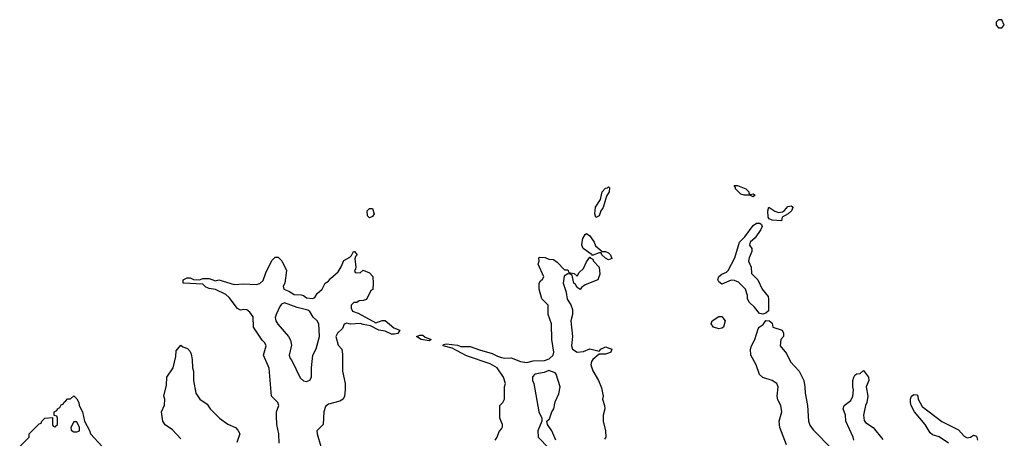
# Model space of a CAD drawing. Header units: inches. Extents: x 2710751 to 2829008, y 857003 to 965602.
# Tile 293 of 320: x 2796526 to 2802786, y 882642 to 885306. Entities that reach past the tile are written whole.
import ezdxf

# ---------------------------------------------------------------- set-up
doc = ezdxf.new("R2010")
doc.units = ezdxf.units.IN
doc.header["$MEASUREMENT"] = 0
doc.layers.add('C7898', color=7, linetype='Continuous')
doc.layers.add('C8808', color=7, linetype='Continuous')

msp = doc.modelspace()

# ---------------------------------------------------------------- linework, layer by layer
at = {"layer": 'C7898', "color": 2, "elevation": 6}
for points in [[(2798750, 884044), (2798738, 884058), (2798736, 884090), (2798750, 884104), (2798770, 884104.7), (2798780.5, 884070), (2798770, 884053.2)], [(2798210, 883504), (2798190, 883495.3), (2798179.8, 883480.2), (2798156, 883430), (2798151, 883410), (2798154.8, 883390), (2798167.5, 883367.5), (2798236, 883290), (2798247.1, 883267.1), (2798254.8, 883234.8), (2798239.3, 883170), (2798246, 883150), (2798256.5, 883136.5), (2798310, 883026.8), (2798330, 883007.3), (2798350, 883002.8), (2798370, 883011.3), (2798381.2, 883030), (2798381.2, 883090), (2798388.7, 883170), (2798410, 883212), (2798432.7, 883290), (2798428.7, 883370), (2798418, 883390), (2798392.5, 883412.5), (2798370, 883449), (2798358, 883458), (2798290, 883473.2)], [(2799130, 883262), (2799078, 883270), (2799048, 883290), (2799070, 883298), (2799090, 883298), (2799104.7, 883284.7), (2799142, 883270)], [(2796890, 882746), (2796870, 882746), (2796852, 882710), (2796852.7, 882692.7), (2796870, 882682), (2796890, 882682), (2796906, 882690), (2796906, 882710)]]:
    msp.add_lwpolyline(points, close=True, dxfattribs=at)
for points in [[(2798176, 882610), (2798173.2, 882670), (2798161.2, 882730), (2798158, 882782), (2798158, 882810), (2798174, 882850), (2798168, 882870), (2798128, 882910), (2798112.9, 883087.1), (2798075.3, 883170), (2798093.2, 883230), (2798084, 883250), (2798067.2, 883267.2), (2798011.8, 883350), (2798010, 883415.3), (2797990, 883444), (2797970, 883459), (2797950, 883462), (2797930, 883458), (2797910, 883468), (2797858.6, 883538.6), (2797837.5, 883557.5), (2797770, 883589.2), (2797730, 883595.3), (2797710, 883604), (2797690, 883622), (2797566, 883630), (2797566, 883650), (2797590, 883662), (2797610, 883662), (2797630, 883652), (2797670, 883651.3), (2797690, 883658), (2797730, 883658), (2797770, 883644.7), (2797791.1, 883651.1), (2797890, 883620.7), (2797950, 883624), (2798030, 883621), (2798053.2, 883626.8), (2798073.6, 883646.4), (2798090, 883694), (2798130, 883774), (2798150, 883794), (2798170, 883794), (2798192, 883772), (2798222, 883710), (2798212, 883630), (2798202, 883610), (2798204.7, 883590), (2798237.3, 883577.3), (2798270, 883556), (2798315.3, 883555.3), (2798330, 883551.3), (2798350, 883536), (2798390, 883531.3), (2798402, 883538), (2798416.4, 883563.6), (2798448.4, 883591.6), (2798468, 883630), (2798490, 883642), (2798501.2, 883658.8), (2798550, 883702), (2798570, 883732), (2798586.6, 883773.4), (2798624.7, 883795.3), (2798635.3, 883804.7), (2798649.1, 883830.9), (2798654, 883830), (2798671, 883810), (2798661, 883799), (2798656.9, 883783.1), (2798662.8, 883730), (2798662, 883718), (2798654, 883710), (2798658, 883698), (2798690, 883694), (2798710, 883712), (2798750, 883694), (2798771.6, 883671.6), (2798774, 883630), (2798771.6, 883588.4), (2798758, 883582), (2798730, 883526), (2798710, 883518), (2798683.6, 883516.4), (2798670, 883506), (2798650, 883506), (2798634, 883490), (2798634, 883470), (2798642, 883450), (2798678, 883438), (2798790, 883376), (2798830, 883391.3), (2798850, 883392), (2798904.5, 883344.5), (2798942, 883330), (2798930, 883309), (2798910, 883304), (2798890, 883305.2), (2798850, 883322.7), (2798809.4, 883329.4), (2798756.5, 883356.5), (2798710, 883365.2), (2798692.9, 883372.9), (2798629.2, 883369.2), (2798606, 883374), (2798590, 883368), (2798579.1, 883340.9), (2798546, 883310), (2798536, 883290), (2798550, 883234), (2798574, 883210), (2798578, 883178), (2798578, 883070), (2798596, 882990), (2798596, 882950), (2798591.3, 882910), (2798582, 882890), (2798562, 882878), (2798490, 882858), (2798470, 882844), (2798460.5, 882810), (2798454.8, 882730), (2798414.8, 882690), (2798416.3, 882670), (2798440.5, 882590)], [(2799548.7, 882630), (2799562, 882650), (2799574.6, 882685.4), (2799590, 882702), (2799594.6, 882714.6), (2799595.3, 882730), (2799578, 882770), (2799578, 882850), (2799598, 882870), (2799608.7, 882890), (2799608, 882970), (2799614, 882990), (2799602, 883030), (2799562, 883090), (2799516.6, 883116.6), (2799365.8, 883165.8), (2799274.6, 883214.6), (2799218, 883230), (2799220.4, 883239.6), (2799238, 883242), (2799310, 883234.8), (2799330, 883226.8), (2799390, 883226.8), (2799450, 883204), (2799530, 883182), (2799564.1, 883164.1), (2799590, 883156.3), (2799610, 883150.7), (2799650, 883154), (2799710, 883130.6), (2799750, 883124.9), (2799790, 883134.9), (2799862.4, 883137.6), (2799892.9, 883147.1), (2799918, 883170), (2799922.7, 883190), (2799909, 883270), (2799908, 883370), (2799886, 883430), (2799886, 883490), (2799846, 883530), (2799828, 883590), (2799828, 883630), (2799836.4, 883643.6), (2799850, 883654), (2799858, 883670), (2799822, 883750), (2799828, 883770), (2799826, 883790), (2799830, 883794), (2799867.3, 883792.7), (2799890, 883782), (2799919.6, 883779.6), (2799943.6, 883763.6), (2799990, 883714), (2800000, 883714)], [(2800000, 883681.6), (2799986.8, 883673.2), (2799980.7, 883630), (2800000, 883571.5)], [(2797550, 882638), (2797496.5, 882696.5), (2797450, 882728), (2797435.3, 882750), (2797428, 882810), (2797447.3, 882852.7), (2797448, 882890), (2797442, 882910), (2797460.4, 882979.6), (2797462, 883030), (2797502, 883090), (2797518, 883162), (2797521.2, 883198.8), (2797550, 883234), (2797563.6, 883223.6), (2797592.7, 883212.7), (2797610, 883194), (2797616.9, 883176.9), (2797623.6, 883143.6), (2797624.7, 883090), (2797631.3, 883070), (2797631.3, 883010), (2797646, 882930), (2797658, 882910), (2797672, 882890), (2797718, 882858), (2797738, 882830), (2797796, 882770), (2797850, 882731), (2797898, 882710), (2797913.7, 882693.7), (2797926, 882670), (2797905.8, 882614.2)], [(2799934, 882630), (2799909, 882690), (2799882, 882730), (2799878, 882750), (2799893.6, 882766.4), (2799909.3, 882810.7), (2799922, 882830), (2799930, 882874), (2799954.6, 882925.4), (2799962, 882970), (2799937.2, 883050), (2799930, 883059), (2799890, 883073.2), (2799860.5, 883059.5), (2799802, 883050), (2799787.1, 883032.9), (2799786, 883010), (2799794.8, 882990), (2799827.3, 882810), (2799844.7, 882770), (2799844.7, 882750), (2799820.7, 882690), (2799822.8, 882650), (2799890, 882578)], [(2796526, 882590), (2796586, 882650), (2796586, 882670), (2796650, 882734), (2796662, 882738), (2796666, 882750), (2796686, 882770), (2796734, 882774), (2796734, 882730), (2796738, 882718), (2796750, 882714), (2796766, 882730), (2796766, 882770), (2796762, 882782), (2796746, 882786), (2796746, 882810), (2796762, 882818), (2796766, 882830), (2796782, 882838), (2796790, 882854), (2796802, 882858), (2796806, 882870), (2796820.4, 882879.6), (2796830, 882894), (2796850, 882894), (2796870, 882911.3), (2796890, 882894), (2796902, 882870), (2796904.7, 882850), (2796926, 882810), (2796938, 882750), (2796970, 882692), (2796976, 882670), (2797051.3, 882590)]]:
    msp.add_lwpolyline(points, dxfattribs=at)
at = {"layer": 'C8808', "color": 2}
for points, elevation in [([(2802770, 885306), (2802750, 885306), (2802734, 885290), (2802734, 885270), (2802750, 885254), (2802770, 885254), (2802786, 885270)], 10), ([(2800190, 884046), (2800182.7, 884070), (2800187.8, 884112.2), (2800218, 884162), (2800230, 884210.8), (2800250, 884234), (2800264, 884236), (2800270, 884242), (2800275.3, 884235.3), (2800273, 884210), (2800257, 884183), (2800236.3, 884110), (2800221, 884090), (2800210, 884058)], 6), ([(2801170, 884194), (2801190, 884198), (2801202, 884190), (2801190, 884178), (2801168.4, 884188.4), (2801131.1, 884188.9), (2801110, 884195.3), (2801078, 884230), (2801078, 884238), (2801068.7, 884251.3), (2801090, 884251.3), (2801142, 884230), (2801162, 884210), (2801162, 884202)], 6), ([(2801370, 884026), (2801309.1, 884029.1), (2801290, 884038), (2801284, 884050), (2801282, 884090), (2801288, 884112), (2801326.8, 884086.8), (2801350, 884078), (2801376.4, 884083.6), (2801389, 884091), (2801410, 884116), (2801430, 884122), (2801438, 884118), (2801442, 884110), (2801432, 884090), (2801412, 884070), (2801374, 884050)], 6), ([(2801250, 883432.7), (2801230, 883436), (2801196.9, 883476.9), (2801165.6, 883505.6), (2801152.3, 883530), (2801152.3, 883550), (2801140.9, 883590), (2801095.6, 883635.6), (2801070, 883646.6), (2801050, 883649), (2800990, 883622), (2800970, 883638), (2800964, 883650), (2800970, 883671.3), (2800990, 883686), (2801020.4, 883699.6), (2801029.3, 883710.7), (2801073.2, 883790), (2801102, 883890), (2801136.5, 883923.5), (2801190, 883996), (2801210, 884010.7), (2801232, 884010), (2801242, 884002), (2801246.8, 883990), (2801238.8, 883970), (2801202, 883918), (2801170.9, 883889.1), (2801166.8, 883870), (2801180.7, 883850), (2801180.7, 883830), (2801162.8, 883790), (2801158.8, 883770), (2801176, 883730), (2801178.8, 883690), (2801218.8, 883650), (2801246, 883590), (2801284, 883544), (2801287.5, 883527.5), (2801286.8, 883453.2), (2801270, 883437.2)], 6), ([(2800270, 883778), (2800250, 883788.7), (2800228, 883810), (2800222, 883822), (2800210, 883822), (2800166, 883806), (2800166, 883810), (2800109.3, 883849.3), (2800099, 883870), (2800101.2, 883890), (2800106.3, 883913.7), (2800121.2, 883938.8), (2800130, 883944.7), (2800150, 883931.3), (2800178.8, 883890), (2800187.3, 883867.3), (2800230, 883831.3), (2800250.9, 883830.9), (2800270, 883822), (2800282, 883810), (2800290, 883786)], 6), ([(2800970, 883339.3), (2800938, 883350), (2800922, 883370), (2800929, 883390), (2800970, 883416), (2800990, 883416), (2801010.8, 883390), (2801001, 883350), (2800990, 883342.7)], 6)]:
    msp.add_lwpolyline(points, close=True, dxfattribs=dict(at, elevation=elevation))
at = {"layer": 'C8808', "color": 2, "elevation": 6}
for points in [[(2800000, 883714), (2800010, 883714), (2800018, 883698), (2800051.6, 883691.6), (2800070, 883674), (2800083.1, 883696.9), (2800110, 883722), (2800130, 883764.7), (2800150, 883794), (2800154, 883794), (2800154, 883790), (2800170, 883782), (2800174.8, 883770), (2800210.8, 883730), (2800214.4, 883685.6), (2800202, 883650), (2800122, 883618), (2800098, 883602), (2800090, 883589), (2800070, 883602), (2800060.4, 883620.4), (2800049, 883630), (2800038, 883678), (2800027.3, 883687.3), (2800010, 883688), (2800000, 883681.6)], [(2800000, 883571.5), (2800000.5, 883570), (2800007.1, 883527.1), (2800030, 883491.3), (2800040.9, 883460.9), (2800040.4, 883430), (2800030.4, 883390), (2800041.3, 883290), (2800035.3, 883230), (2800040.5, 883210), (2800070, 883190.4), (2800110, 883194.4), (2800150, 883212.2), (2800210, 883196), (2800221.2, 883210), (2800250, 883224.9), (2800291, 883210), (2800284.7, 883190), (2800270, 883182.7), (2800250, 883177.2), (2800210, 883178), (2800170, 883144), (2800160.7, 883130), (2800157.3, 883110), (2800170, 883072), (2800206, 883010), (2800224, 882964), (2800236, 882910), (2800232, 882890), (2800244.7, 882850), (2800246, 882830), (2800236, 882790), (2800236, 882750), (2800251, 882690), (2800252, 882650), (2800243.6, 882636.4)], [(2801401, 882601), (2801358, 882710), (2801355.1, 882750), (2801372, 882810), (2801365.2, 882850), (2801346.3, 882886.3), (2801341.2, 882910), (2801349, 882970), (2801339, 882990), (2801330, 882997.2), (2801310, 883008.7), (2801250, 883028.7), (2801230, 883048), (2801209.1, 883109.1), (2801174, 883170), (2801173.2, 883210), (2801179.3, 883230), (2801199.3, 883270), (2801221.2, 883338.8), (2801228, 883350), (2801253.6, 883366.4), (2801270, 883391.3), (2801294, 883390), (2801310, 883374), (2801314, 883350), (2801374, 883330), (2801382, 883310), (2801382, 883290), (2801364.7, 883270), (2801362, 883230), (2801401, 883181), (2801427.5, 883127.5), (2801482.8, 883070), (2801510.5, 883010.5), (2801518, 882970), (2801519.3, 882930), (2801535.5, 882850), (2801541.6, 882750), (2801550, 882724.7), (2801570, 882694.8), (2801690, 882574.8)], [(2801829.2, 882630), (2801826, 882650), (2801779, 882750), (2801775.3, 882790), (2801762, 882830), (2801768, 882850), (2801810, 882882), (2801822, 882910), (2801828, 882950), (2801822, 882970), (2801822, 883010), (2801828.4, 883031.6), (2801836.4, 883043.6), (2801848.4, 883051.6), (2801870, 883054), (2801890, 883074), (2801922.8, 883030), (2801924, 883010), (2801907.3, 882970), (2801918.4, 882910), (2801912.4, 882870), (2801903, 882850), (2801890.4, 882790), (2801894.9, 882754.9), (2801903.2, 882743.2), (2801951.2, 882711.2), (2802013.6, 882633.6)], [(2802431.1, 882610), (2802371.5, 882651.5), (2802330, 882664.5), (2802315.6, 882675.6), (2802283, 882730), (2802214.5, 882810), (2802194.5, 882850), (2802189.5, 882870), (2802189.3, 882890), (2802195.3, 882910), (2802210, 882921), (2802230, 882918), (2802236, 882910), (2802238.8, 882890), (2802263.6, 882843.6), (2802388.4, 882748.4), (2802495.1, 882695.1), (2802530, 882654.4), (2802550, 882644.9), (2802571.6, 882648.4), (2802590, 882660.7), (2802610, 882656), (2802616.3, 882630)]]:
    msp.add_lwpolyline(points, dxfattribs=at)

doc.saveas('drawing.dxf')
